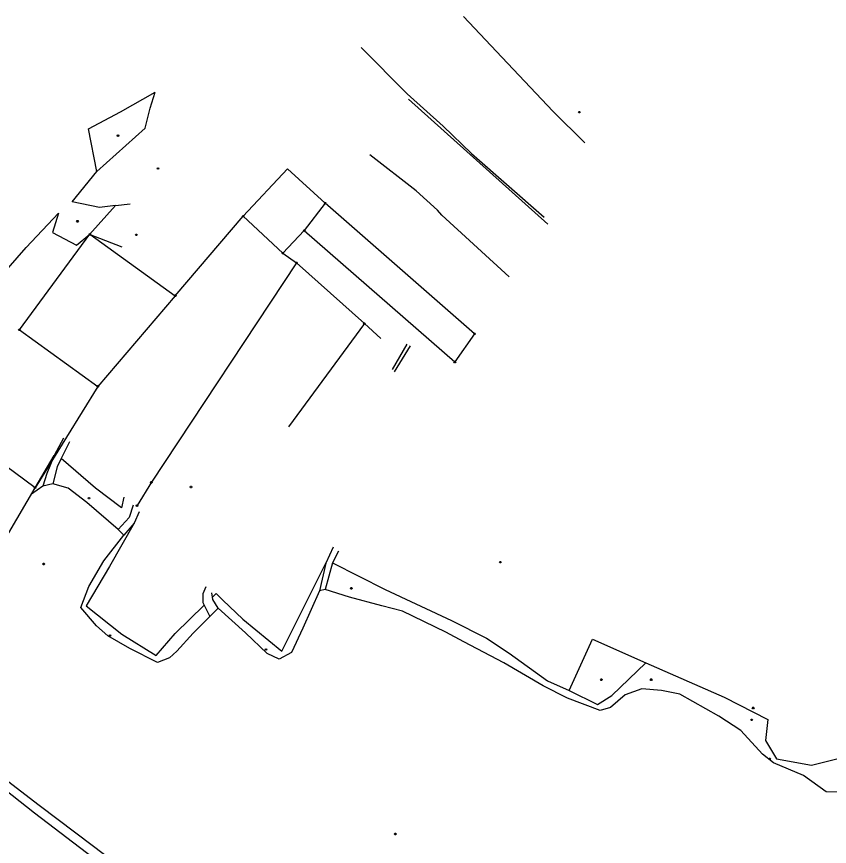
# Model space of a CAD drawing. Extents: x -664960 to -662754, y -993849 to -991145.
# Drawn here: x -663649.6 to -663311.8, y -991490.5 to -991145.5 of the extents above; entities that cross this region are included whole.
import ezdxf

# ---------------------------------------------------------------- set-up
doc = ezdxf.new("R2010")
doc.units = 0
for name, color, linetype in [('Vrstva 12', 7, 'Continuous'), ('Vrstva 13', 7, 'Continuous'), ('Vrstva 18', 7, 'Continuous'), ('Vrstva 27', 7, 'Continuous'), ('Vrstva 63', 7, 'Continuous')]:
    doc.layers.add(name, color=color, linetype=linetype)

msp = doc.modelspace()

# ---------------------------------------------------------------- linework, layer by layer
at = {"layer": 'Vrstva 12'}
msp.add_lwpolyline([(-663605.716, -991241.397), (-663619.374, -991236.075), (-663608.54, -991224.018), (-663602.39, -991223.343)], dxfattribs=at)
at = {"layer": 'Vrstva 13'}
for points in [[(-663607.341, -991194.71), (-663607.161, -991195.01), (-663607.341, -991195.31), (-663607.701, -991195.31), (-663607.881, -991195.01), (-663607.701, -991194.71), (-663607.341, -991194.71)], [(-663590.695, -991208.377), (-663590.515, -991208.677), (-663590.695, -991208.977), (-663591.055, -991208.977), (-663591.235, -991208.677), (-663591.055, -991208.377), (-663590.695, -991208.377)], [(-663624.153, -991230.327), (-663623.973, -991230.627), (-663624.153, -991230.927), (-663624.513, -991230.927), (-663624.693, -991230.627), (-663624.513, -991230.327), (-663624.153, -991230.327)], [(-663599.69, -991235.944), (-663599.51, -991236.244), (-663599.69, -991236.544), (-663600.05, -991236.544), (-663600.23, -991236.244), (-663600.05, -991235.944), (-663599.69, -991235.944)], [(-663576.988, -991340.747), (-663576.808, -991341.047), (-663576.988, -991341.347), (-663577.348, -991341.347), (-663577.528, -991341.047), (-663577.348, -991340.747), (-663576.988, -991340.747)], [(-663619.378, -991345.358), (-663619.198, -991345.658), (-663619.378, -991345.958), (-663619.738, -991345.958), (-663619.918, -991345.658), (-663619.738, -991345.358), (-663619.378, -991345.358)], [(-663638.222, -991372.759), (-663638.042, -991373.059), (-663638.222, -991373.359), (-663638.582, -991373.359), (-663638.762, -991373.059), (-663638.582, -991372.759), (-663638.222, -991372.759)], [(-663448.393, -991371.999), (-663448.213, -991372.299), (-663448.393, -991372.599), (-663448.753, -991372.599), (-663448.933, -991372.299), (-663448.753, -991371.999), (-663448.393, -991371.999)], [(-663510.365, -991382.891), (-663510.185, -991383.191), (-663510.365, -991383.491), (-663510.725, -991383.491), (-663510.905, -991383.191), (-663510.725, -991382.891), (-663510.365, -991382.891)], [(-663610.653, -991402.512), (-663610.473, -991402.812), (-663610.653, -991403.112), (-663611.013, -991403.112), (-663611.193, -991402.812), (-663611.013, -991402.512), (-663610.653, -991402.512)], [(-663545.813, -991408.335), (-663545.633, -991408.635), (-663545.813, -991408.935), (-663546.173, -991408.935), (-663546.353, -991408.635), (-663546.173, -991408.335), (-663545.813, -991408.335)], [(-663406.399, -991420.838), (-663406.219, -991421.138), (-663406.399, -991421.438), (-663406.759, -991421.438), (-663406.939, -991421.138), (-663406.759, -991420.838), (-663406.399, -991420.838)], [(-663385.741, -991420.85), (-663385.561, -991421.15), (-663385.741, -991421.45), (-663386.101, -991421.45), (-663386.281, -991421.15), (-663386.101, -991420.85), (-663385.741, -991420.85)], [(-663492.1, -991485.036), (-663491.92, -991485.336), (-663492.1, -991485.636), (-663492.46, -991485.636), (-663492.64, -991485.336), (-663492.46, -991485.036), (-663492.1, -991485.036)]]:
    msp.add_lwpolyline(points, dxfattribs=at)
at = {"layer": 'Vrstva 18'}
for points in [[(-663415.63, -991184.969), (-663415.45, -991185.269), (-663415.63, -991185.569), (-663415.99, -991185.569), (-663416.17, -991185.269), (-663415.99, -991184.969), (-663415.63, -991184.969)], [(-663521.236, -991222.712), (-663521.056, -991223.012), (-663521.236, -991223.312), (-663521.596, -991223.312), (-663521.776, -991223.012), (-663521.596, -991222.712), (-663521.236, -991222.712)], [(-663555.281, -991228.151), (-663555.101, -991228.451), (-663555.281, -991228.751), (-663555.641, -991228.751), (-663555.821, -991228.451), (-663555.641, -991228.151), (-663555.281, -991228.151)], [(-663619.003, -991235.703), (-663618.823, -991236.003), (-663619.003, -991236.303), (-663619.363, -991236.303), (-663619.543, -991236.003), (-663619.363, -991235.703), (-663619.003, -991235.703)], [(-663529.92, -991234.089), (-663529.74, -991234.389), (-663529.92, -991234.689), (-663530.28, -991234.689), (-663530.46, -991234.389), (-663530.28, -991234.089), (-663529.92, -991234.089)], [(-663538.827, -991243.581), (-663538.647, -991243.881), (-663538.827, -991244.181), (-663539.187, -991244.181), (-663539.367, -991243.881), (-663539.187, -991243.581), (-663538.827, -991243.581)], [(-663533.116, -991247.603), (-663532.936, -991247.903), (-663533.116, -991248.203), (-663533.476, -991248.203), (-663533.656, -991247.903), (-663533.476, -991247.603), (-663533.116, -991247.603)], [(-663583.507, -991261.214), (-663583.327, -991261.514), (-663583.507, -991261.814), (-663583.867, -991261.814), (-663584.047, -991261.514), (-663583.867, -991261.214), (-663583.507, -991261.214)], [(-663504.914, -991272.746), (-663504.734, -991273.046), (-663504.914, -991273.346), (-663505.274, -991273.346), (-663505.454, -991273.046), (-663505.274, -991272.746), (-663504.914, -991272.746)], [(-663648.31, -991275.401), (-663648.13, -991275.701), (-663648.31, -991276.001), (-663648.67, -991276.001), (-663648.85, -991275.701), (-663648.67, -991275.401), (-663648.31, -991275.401)], [(-663459.142, -991277.041), (-663458.962, -991277.341), (-663459.142, -991277.641), (-663459.502, -991277.641), (-663459.682, -991277.341), (-663459.502, -991277.041), (-663459.142, -991277.041)], [(-663467.341, -991288.777), (-663467.161, -991289.077), (-663467.341, -991289.377), (-663467.701, -991289.377), (-663467.881, -991289.077), (-663467.701, -991288.777), (-663467.341, -991288.777)], [(-663615.689, -991298.927), (-663615.509, -991299.227), (-663615.689, -991299.527), (-663616.049, -991299.527), (-663616.229, -991299.227), (-663616.049, -991298.927), (-663615.689, -991298.927)], [(-663593.45, -991338.8), (-663593.27, -991339.1), (-663593.45, -991339.4), (-663593.81, -991339.4), (-663593.99, -991339.1), (-663593.81, -991338.8), (-663593.45, -991338.8)], [(-663641.802, -991341.103), (-663641.622, -991341.403), (-663641.802, -991341.703), (-663642.162, -991341.703), (-663642.342, -991341.403), (-663642.162, -991341.103), (-663641.802, -991341.103)], [(-663599.39, -991348.5), (-663599.21, -991348.8), (-663599.39, -991349.1), (-663599.75, -991349.1), (-663599.93, -991348.8), (-663599.75, -991348.5), (-663599.39, -991348.5)], [(-663343.34, -991432.62), (-663343.16, -991432.92), (-663343.34, -991433.22), (-663343.7, -991433.22), (-663343.88, -991432.92), (-663343.7, -991432.62), (-663343.34, -991432.62)], [(-663343.96, -991437.6), (-663343.78, -991437.9), (-663343.96, -991438.2), (-663344.32, -991438.2), (-663344.5, -991437.9), (-663344.32, -991437.6), (-663343.96, -991437.6)], [(-663336.52, -991453.79), (-663336.34, -991454.09), (-663336.52, -991454.39), (-663336.88, -991454.39), (-663337.06, -991454.09), (-663336.88, -991453.79), (-663336.52, -991453.79)]]:
    msp.add_lwpolyline(points, dxfattribs=at)
at = {"layer": 'Vrstva 27'}
for points in [[(-663630.165, -991320.698), (-663634.017, -991328.017), (-663637.027, -991335.412), (-663638.799, -991340.7)], [(-663627.62, -991322.322), (-663631.162, -991329.159), (-663632.82, -991332.727), (-663634.61, -991339.713)], [(-663601.233, -991348.572), (-663602.891, -991353.782), (-663607.478, -991358.742)], [(-663598.709, -991351.41), (-663600.796, -991356.15), (-663605.09, -991361.059)], [(-663518.059, -991366.029), (-663521.145, -991372.726), (-663523.744, -991384.274)], [(-663515.845, -991367.763), (-663518.329, -991372.536), (-663521.449, -991383.692)], [(-663571.01, -991382.561), (-663572.248, -991385.49), (-663572.312, -991389.051), (-663569.299, -991394.829)], [(-663565.869, -991391.455), (-663568.107, -991387.795), (-663568.538, -991385.113)], [(-663743.58, -991388.419), (-663729.844, -991404.645), (-663713.114, -991418.331), (-663678.355, -991443.741), (-663655.175, -991461.78), (-663640.263, -991473.397), (-663617.672, -991490.323), (-663595.769, -991506.951), (-663579.337, -991518.755), (-663559.944, -991534.662), (-663551.457, -991541.221), (-663543.359, -991545.874), (-663534.399, -991549.773), (-663524.913, -991553.126), (-663512.846, -991556.521), (-663494.937, -991561.373), (-663480.847, -991565.652), (-663469.411, -991569.732), (-663460.126, -991573.712), (-663453.502, -991577.004)], [(-663392.708, -991601.995), (-663400.049, -991601.363), (-663406.753, -991599.585), (-663415.923, -991596.415), (-663432.77, -991590.116), (-663442.566, -991585.813), (-663459.978, -991577.759), (-663470.267, -991573.243), (-663482.264, -991568.867), (-663496.396, -991564.917), (-663513.654, -991560.159), (-663526.11, -991556.319), (-663535.27, -991553.444), (-663544.844, -991548.86), (-663553.272, -991543.904), (-663561.986, -991538.065), (-663566.199, -991534.736), (-663576.928, -991526.255), (-663582.099, -991521.945), (-663598.014, -991510.037), (-663620.559, -991493.213), (-663642.167, -991476.69), (-663657.561, -991464.555), (-663680.78, -991446.59)]]:
    msp.add_lwpolyline(points, dxfattribs=at)
at = {"layer": 'Vrstva 63'}
for p, q in [((-663428.88, -991231.73), (-663486.79, -991179.81)), ((-663537.059, -991208.851), (-663521.416, -991223.012)), ((-663615.168, -991224.867), (-663615.168, -991224.867)), ((-663459.322, -991277.341), (-663521.416, -991223.012)), ((-663555.461, -991228.451), (-663539.007, -991243.881)), ((-663648.49, -991275.701), (-663619.183, -991236.003)), ((-663619.183, -991236.003), (-663583.687, -991261.514)), ((-663530.1, -991234.389), (-663467.521, -991289.077)), ((-663505.094, -991273.046), (-663536.6, -991316.04)), ((-663505.094, -991273.046), (-663498.25, -991279.29)), ((-663648.49, -991275.701), (-663615.869, -991299.227)), ((-663459.322, -991277.341), (-663467.521, -991289.077)), ((-663487.51, -991281.62), (-663493.6, -991292.2)), ((-663486.1, -991282.37), (-663492.74, -991293.15)), ((-663641.982, -991341.403), (-663634.017, -991328.017)), ((-663605.075, -991345.319), (-663606.109, -991349.727)), ((-663598.709, -991351.41), (-663598.709, -991351.41)), ((-663600.796, -991356.15), (-663611.097, -991374.096)), ((-663539.368, -991409.27), (-663521.145, -991372.726)), ((-663583.71, -991401.942), (-663571.702, -991390.22))]:
    msp.add_line(p, q, dxfattribs=at)
for points in [[(-663413.53, -991197.95), (-663426.82, -991184.74), (-663450.17, -991159.99), (-663463.97, -991145.49)], [(-663506.51, -991158.4), (-663487.27, -991177.56), (-663472.42, -991191.04), (-663460.53, -991202.34), (-663430.44, -991228.88)], [(-663608.54, -991224.018), (-663615.168, -991224.867), (-663626.525, -991222.479), (-663616.301, -991209.935), (-663596.223, -991191.827), (-663594.078, -991183.586), (-663592.102, -991176.97)], [(-663616.301, -991209.935), (-663619.715, -991192.207), (-663606.505, -991185.043), (-663592.102, -991176.97)], [(-663444.99, -991253.67), (-663472.89, -991228.03), (-663474.67, -991225.93), (-663483.55, -991217.92), (-663502.83, -991203)], [(-663583.687, -991261.514), (-663555.461, -991228.451), (-663537.059, -991208.851)], [(-663521.416, -991223.012), (-663530.1, -991234.389), (-663539.007, -991243.881)], [(-663713.114, -991418.331), (-663709.924, -991391.797), (-663708.679, -991376.932), (-663705.85, -991360.549), (-663698.281, -991342.361), (-663691.37, -991329.29), (-663679.619, -991313.492), (-663694.186, -991301.65), (-663677.321, -991281.002), (-663665.267, -991266.086), (-663656.983, -991254.348), (-663645.618, -991241.489), (-663632.21, -991227.263), (-663634.656, -991235.233), (-663624.726, -991240.513), (-663619.374, -991236.075)], [(-663539.007, -991243.881), (-663533.3, -991247.9), (-663505.094, -991273.046)], [(-663533.3, -991247.9), (-663593.63, -991339.1), (-663599.57, -991348.8)], [(-663583.687, -991261.514), (-663615.869, -991299.227), (-663641.98, -991341.4)], [(-663663.917, -991378.813), (-663641.982, -991341.403), (-663679.619, -991313.492)], [(-663606.109, -991349.727), (-663616.807, -991341.542), (-663631.162, -991329.159)], [(-663620.478, -991347.552), (-663628.225, -991341.578), (-663634.61, -991339.713), (-663638.799, -991340.7), (-663643.49, -991343.974)], [(-663305.884, -991467.939), (-663313.239, -991467.813), (-663322.582, -991461.038), (-663335.064, -991455.695), (-663339.637, -991452.171), (-663348.649, -991442.235), (-663357.755, -991436.286), (-663373.996, -991427.231), (-663381.649, -991425.635), (-663389.745, -991424.982), (-663396.785, -991427.463), (-663402.851, -991432.698), (-663407.162, -991434.018), (-663420.729, -991428.817), (-663430.841, -991423.696), (-663447.096, -991414.173), (-663463.826, -991405.375), (-663471.187, -991401.436), (-663489.327, -991392.669), (-663497.901, -991390.493), (-663511.229, -991386.841), (-663521.449, -991383.692), (-663523.744, -991384.274), (-663530.671, -991399.796), (-663535.397, -991409.845), (-663540.499, -991412.624), (-663545.507, -991410.343), (-663554.498, -991401.691), (-663565.869, -991391.455), (-663569.299, -991394.829), (-663576.244, -991401.839), (-663583.023, -991409.314), (-663586.147, -991412.109), (-663591.093, -991414.091), (-663602.585, -991408.227), (-663611.735, -991402.881), (-663616.5, -991398.816), (-663622.906, -991391.157), (-663619.688, -991382.376), (-663613.393, -991371.717), (-663605.09, -991361.059), (-663607.478, -991358.742), (-663620.478, -991347.552)], [(-663611.097, -991374.096), (-663620.703, -991390.529), (-663605.961, -991402.193), (-663591.703, -991411.086), (-663583.71, -991401.942)], [(-663518.329, -991372.536), (-663496.414, -991383.708), (-663468.889, -991396.572), (-663454.376, -991403.956), (-663444.885, -991410.114), (-663428.992, -991421.654), (-663419.959, -991425.674), (-663410.355, -991404.349), (-663388.199, -991414.212), (-663355.619, -991428.442), (-663337.476, -991437.669), (-663338.355, -991446.429), (-663333.89, -991454.008), (-663319.311, -991456.655), (-663300.504, -991451.969), (-663290.474, -991460.736), (-663274.022, -991464.681)], [(-663568.257, -991386.857), (-663566.649, -991385.287), (-663563.916, -991388.097), (-663555.681, -991396.045), (-663539.368, -991409.27)], [(-663419.959, -991425.674), (-663408.249, -991431.437), (-663402.321, -991427.78), (-663388.199, -991414.212)]]:
    msp.add_lwpolyline(points, dxfattribs=at)

doc.saveas('drawing.dxf')
